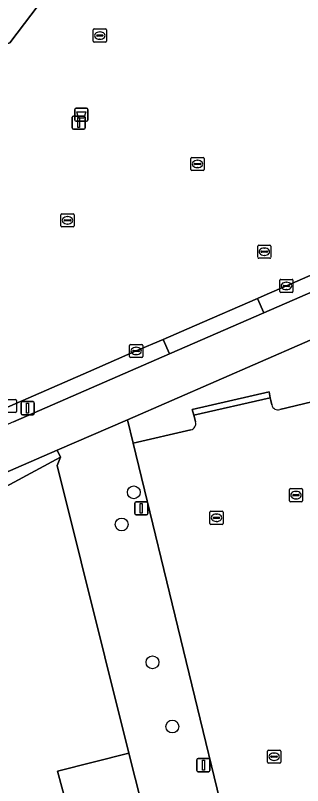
# Model space of a CAD drawing. Extents: x 159716 to 160783, y 383290 to 384031.
# Drawn here: x 160632 to 160653.8, y 383468.5 to 383527.1 of the extents above; entities that cross this region are included whole.
import ezdxf

# ---------------------------------------------------------------- set-up
doc = ezdxf.new("R2010")
doc.units = 0
for name, color, linetype in [('IMGEO_Afvalbak', 7, 'Continuous'), ('IMGEO_Boom', 7, 'Continuous'), ('IMGEO_Erf', 7, 'Continuous'), ('IMGEO_Fietspad_open', 7, 'Continuous'), ('IMGEO_Groenvoorziening', 7, 'Continuous'), ('IMGEO_Hek', 7, 'Continuous'), ('IMGEO_Kolk', 7, 'Continuous'), ('IMGEO_Lichtmast', 7, 'Continuous'), ('IMGEO_Pand', 7, 'Continuous'), ('IMGEO_Parkeervlak_open', 7, 'Continuous'), ('IMGEO_Rijbaan_lokaal_open', 7, 'Continuous'), ('IMGEO_Rioolput', 7, 'Continuous'), ('IMGEO_Verkeerseiland_open', 7, 'Continuous'), ('IMGEO_Voetpad_open', 7, 'Continuous')]:
    doc.layers.add(name, color=color, linetype=linetype)

msp = doc.modelspace()

# ---------------------------------------------------------------- linework, layer by layer
at = {"layer": 'IMGEO_Afvalbak'}
for p, q in [((160636.612, 383520.067), (160637.402, 383520.067)), ((160637.402, 383520.067), (160636.612, 383520.067)), ((160636.512, 383519.167), (160636.512, 383519.967)), ((160636.512, 383519.967), (160636.512, 383519.167)), ((160637.502, 383519.967), (160637.502, 383519.167)), ((160637.502, 383519.167), (160637.502, 383519.967)), ((160637.402, 383519.067), (160636.612, 383519.067)), ((160636.612, 383519.067), (160637.402, 383519.067))]:
    msp.add_line(p, q, dxfattribs=at)
msp.add_lwpolyline([(160636.655, 383519.781), (160637.359, 383519.781), (160637.21, 383519.311), (160636.804, 383519.311), (160636.655, 383519.781)], dxfattribs=at)
for centre, start, end in [((160636.612, 383519.967), 90, 180), ((160636.612, 383519.967), 90, 180), ((160637.402, 383519.967), 0, 90), ((160637.402, 383519.967), 360, 90), ((160636.612, 383519.167), 180, 270), ((160636.612, 383519.167), 180, 270), ((160637.402, 383519.167), 270, 0), ((160637.402, 383519.167), 270, 0)]:
    msp.add_arc(centre, 0.1, start, end, dxfattribs=at)
at = {"layer": 'IMGEO_Boom'}
for centre in [(160640.998, 383490.816), (160640.081, 383488.361), (160642.422, 383477.867), (160643.932, 383472.975)]:
    msp.add_circle(centre, 0.489, dxfattribs=at)
at = {"layer": 'IMGEO_Erf'}
msp.add_lwpolyline([(160636.006, 383466.568), (160635.197, 383469.584), (160640.61, 383470.955), (160635.171, 383492.849), (160635.419, 383493.49), (160606.213, 383477.724), (160606.406, 383477.343), (160605.766, 383477.128), (160607.32, 383471.016), (160605.935, 383470.608), (160606.074, 383469.979), (160604.63, 383469.147), (160598.06, 383465.361)], dxfattribs=at)
at = {"layer": 'IMGEO_Fietspad_open'}
for points in [[(160663.409, 383509.935), (160650.887, 383504.476), (160643.713, 383501.349), (160631.852, 383496.185), (160590.864, 383478.247), (160586.846, 383476.485)], [(160635.179, 383494.015), (160640.512, 383496.34), (160660.765, 383505.167)], [(160587.941, 383473.319), (160588.237, 383473.473), (160589.664, 383474.104), (160591.583, 383474.953), (160591.926, 383475.104), (160601.14, 383479.186), (160635.179, 383494.015)]]:
    msp.add_lwpolyline(points, dxfattribs=at)
at = {"layer": 'IMGEO_Groenvoorziening'}
msp.add_lwpolyline([(160650.618, 383463.422), (160648.602, 383462.965), (160640.944, 383494.558), (160640.512, 383496.34), (160635.179, 383494.015), (160635.419, 383493.49), (160635.171, 383492.849), (160640.61, 383470.955), (160642.034, 383465.332), (160644.492, 383455.825), (160649.924, 383457.336), (160651.972, 383457.863)], close=True, dxfattribs=at)
at = {"layer": 'IMGEO_Hek'}
for points in [[(160635.171, 383492.849), (160635.419, 383493.49)], [(160640.61, 383470.955), (160635.171, 383492.849)]]:
    msp.add_lwpolyline(points, dxfattribs=at)
at = {"layer": 'IMGEO_Kolk'}
for p, q in [((160645.346, 383515.392), (160645.346, 383516.244)), ((160645.421, 383516.318), (160646.273, 383516.318)), ((160645.834, 383516.098), (160645.859, 383516.098)), ((160646.347, 383516.244), (160646.347, 383515.392)), ((160646.273, 383515.318), (160645.421, 383515.318)), ((160645.605, 383515.812), (160645.605, 383515.824)), ((160646.043, 383515.775), (160645.645, 383515.775)), ((160645.648, 383515.861), (160646.046, 383515.861)), ((160645.857, 383515.538), (160645.832, 383515.538)), ((160646.089, 383515.824), (160646.089, 383515.812)), ((160635.459, 383511.1), (160635.459, 383511.952)), ((160635.534, 383512.026), (160636.386, 383512.026)), ((160635.947, 383511.806), (160635.972, 383511.806)), ((160636.46, 383511.952), (160636.46, 383511.1)), ((160635.718, 383511.52), (160635.718, 383511.532)), ((160636.156, 383511.483), (160635.758, 383511.483)), ((160635.761, 383511.569), (160636.159, 383511.569)), ((160635.97, 383511.246), (160635.945, 383511.246)), ((160636.202, 383511.532), (160636.202, 383511.52)), ((160636.386, 383511.026), (160635.534, 383511.026)), ((160652.109, 383506.105), (160652.109, 383506.957)), ((160652.184, 383507.031), (160653.036, 383507.031)), ((160652.368, 383506.525), (160652.368, 383506.537)), ((160652.411, 383506.574), (160652.809, 383506.574)), ((160652.597, 383506.811), (160652.622, 383506.811)), ((160652.852, 383506.537), (160652.852, 383506.525)), ((160653.11, 383506.957), (160653.11, 383506.105)), ((160653.036, 383506.031), (160652.184, 383506.031)), ((160652.806, 383506.488), (160652.408, 383506.488)), ((160652.62, 383506.251), (160652.595, 383506.251)), ((160640.679, 383501.15), (160640.679, 383502.002)), ((160640.754, 383502.076), (160641.606, 383502.076)), ((160641.167, 383501.856), (160641.192, 383501.856)), ((160641.68, 383502.002), (160641.68, 383501.15)), ((160640.938, 383501.57), (160640.938, 383501.582)), ((160641.376, 383501.533), (160640.978, 383501.533)), ((160640.981, 383501.619), (160641.379, 383501.619)), ((160641.19, 383501.296), (160641.165, 383501.296)), ((160641.422, 383501.582), (160641.422, 383501.57)), ((160641.606, 383501.076), (160640.754, 383501.076)), ((160631.142, 383497.883), (160631.994, 383497.883)), ((160632.068, 383497.809), (160632.068, 383496.957)), ((160631.994, 383496.883), (160631.142, 383496.883)), ((160652.837, 383490.169), (160652.837, 383491.021)), ((160652.912, 383491.095), (160653.764, 383491.095)), ((160653.325, 383490.875), (160653.35, 383490.875)), ((160653.838, 383491.021), (160653.838, 383490.169)), ((160653.764, 383490.095), (160652.912, 383490.095)), ((160653.096, 383490.589), (160653.096, 383490.601)), ((160653.534, 383490.552), (160653.136, 383490.552)), ((160653.139, 383490.638), (160653.537, 383490.638)), ((160653.348, 383490.315), (160653.323, 383490.315)), ((160653.58, 383490.601), (160653.58, 383490.589)), ((160646.789, 383488.445), (160646.789, 383489.297)), ((160646.864, 383489.371), (160647.716, 383489.371)), ((160647.091, 383488.914), (160647.489, 383488.914)), ((160647.277, 383489.151), (160647.302, 383489.151)), ((160647.79, 383489.297), (160647.79, 383488.445)), ((160647.716, 383488.371), (160646.864, 383488.371)), ((160647.048, 383488.865), (160647.048, 383488.877)), ((160647.486, 383488.828), (160647.088, 383488.828)), ((160647.3, 383488.591), (160647.275, 383488.591)), ((160647.532, 383488.877), (160647.532, 383488.865)), ((160651.174, 383470.25), (160651.174, 383471.102)), ((160651.249, 383471.176), (160652.101, 383471.176)), ((160651.662, 383470.956), (160651.687, 383470.956)), ((160652.175, 383471.102), (160652.175, 383470.25)), ((160652.101, 383470.176), (160651.249, 383470.176)), ((160651.433, 383470.67), (160651.433, 383470.682)), ((160651.871, 383470.633), (160651.473, 383470.633)), ((160651.476, 383470.719), (160651.874, 383470.719)), ((160651.685, 383470.396), (160651.66, 383470.396)), ((160651.917, 383470.682), (160651.917, 383470.67))]:
    msp.add_line(p, q, dxfattribs=at)
for points in [[(160645.346, 383515.392), (160645.346, 383516.244)], [(160645.421, 383516.318), (160646.273, 383516.318)], [(160646.347, 383516.244), (160646.347, 383515.392)], [(160646.273, 383515.318), (160645.421, 383515.318)], [(160635.459, 383511.1), (160635.459, 383511.952)], [(160635.534, 383512.026), (160636.386, 383512.026)], [(160636.46, 383511.952), (160636.46, 383511.1)], [(160636.386, 383511.026), (160635.534, 383511.026)], [(160652.109, 383506.105), (160652.109, 383506.957)], [(160652.184, 383507.031), (160653.036, 383507.031)], [(160653.11, 383506.957), (160653.11, 383506.105)], [(160653.036, 383506.031), (160652.184, 383506.031)], [(160640.679, 383501.15), (160640.679, 383502.002)], [(160640.754, 383502.076), (160641.606, 383502.076)], [(160641.68, 383502.002), (160641.68, 383501.15)], [(160641.606, 383501.076), (160640.754, 383501.076)], [(160631.142, 383497.883), (160631.994, 383497.883)], [(160632.068, 383497.809), (160632.068, 383496.957)], [(160631.994, 383496.883), (160631.142, 383496.883)], [(160652.837, 383490.169), (160652.837, 383491.021)], [(160652.912, 383491.095), (160653.764, 383491.095)], [(160653.838, 383491.021), (160653.838, 383490.169)], [(160653.764, 383490.095), (160652.912, 383490.095)], [(160646.789, 383488.445), (160646.789, 383489.297)], [(160646.864, 383489.371), (160647.716, 383489.371)], [(160647.79, 383489.297), (160647.79, 383488.445)], [(160647.716, 383488.371), (160646.864, 383488.371)], [(160651.174, 383470.25), (160651.174, 383471.102)], [(160651.249, 383471.176), (160652.101, 383471.176)], [(160652.175, 383471.102), (160652.175, 383470.25)], [(160652.101, 383470.176), (160651.249, 383470.176)]]:
    msp.add_lwpolyline(points, dxfattribs=at)
for centre, radius, start, end in [((160645.423, 383516.242), 0.0765, 91.55205, 178.44795), ((160645.423, 383516.242), 0.0765, 91.55205, 178.44795), ((160646.271, 383516.242), 0.0765, 1.55205, 88.44795), ((160646.271, 383516.242), 0.0765, 1.55205, 88.44795), ((160645.423, 383515.394), 0.0765, 181.55205, 268.44795), ((160645.423, 383515.394), 0.0765, 181.55205, 268.44795), ((160645.645, 383515.821), 0.0403, 85.87752, 175.75265), ((160645.642, 383515.811), 0.0366, 178.93798, 274.71019), ((160646.046, 383515.818), 0.043, 264.86636, 352.45326), ((160646.05, 383515.823), 0.0386, 1.73085, 96.63898), ((160646.271, 383515.394), 0.0765, 271.55205, 358.44795), ((160646.271, 383515.394), 0.0765, 271.55205, 358.44795), ((160635.536, 383511.95), 0.0765, 91.55205, 178.44795), ((160635.536, 383511.95), 0.0765, 91.55205, 178.44795), ((160636.384, 383511.95), 0.0765, 1.55205, 88.44795), ((160636.384, 383511.95), 0.0765, 1.55205, 88.44795), ((160635.758, 383511.529), 0.0403, 85.87752, 175.75265), ((160635.755, 383511.519), 0.0366, 178.93798, 274.71019), ((160636.159, 383511.526), 0.043, 264.86636, 352.45326), ((160636.163, 383511.531), 0.0386, 1.73085, 96.63898), ((160635.536, 383511.102), 0.0765, 181.55205, 268.44795), ((160635.536, 383511.102), 0.0765, 181.55205, 268.44795), ((160636.384, 383511.102), 0.0765, 271.55205, 358.44795), ((160636.384, 383511.102), 0.0765, 271.55205, 358.44795), ((160652.186, 383506.955), 0.0765, 91.55205, 178.44795), ((160652.186, 383506.955), 0.0765, 91.55205, 178.44795), ((160652.408, 383506.534), 0.0403, 85.87752, 175.75265), ((160652.405, 383506.524), 0.0366, 178.93798, 274.71019), ((160652.809, 383506.531), 0.043, 264.86636, 352.45326), ((160652.813, 383506.536), 0.0386, 1.73085, 96.63898), ((160653.034, 383506.955), 0.0765, 1.55205, 88.44795), ((160653.034, 383506.955), 0.0765, 1.55205, 88.44795), ((160652.186, 383506.107), 0.0765, 181.55205, 268.44795), ((160652.186, 383506.107), 0.0765, 181.55205, 268.44795), ((160653.034, 383506.107), 0.0765, 271.55205, 358.44795), ((160653.034, 383506.107), 0.0765, 271.55205, 358.44795), ((160640.756, 383502), 0.0765, 91.55205, 178.44795), ((160640.756, 383502), 0.0765, 91.55205, 178.44795), ((160641.604, 383502), 0.0765, 1.55205, 88.44795), ((160641.604, 383502), 0.0765, 1.55205, 88.44795), ((160640.978, 383501.579), 0.0403, 85.87752, 175.75265), ((160640.975, 383501.569), 0.0366, 178.93798, 274.71019), ((160641.379, 383501.576), 0.043, 264.86636, 352.45326), ((160641.383, 383501.581), 0.0386, 1.73085, 96.63898), ((160640.756, 383501.152), 0.0765, 181.55205, 268.44795), ((160640.756, 383501.152), 0.0765, 181.55205, 268.44795), ((160641.604, 383501.152), 0.0765, 271.55205, 358.44795), ((160641.604, 383501.152), 0.0765, 271.55205, 358.44795), ((160631.992, 383497.807), 0.0765, 1.55205, 88.44795), ((160631.992, 383497.807), 0.0765, 1.55205, 88.44795), ((160631.992, 383496.959), 0.0765, 271.55205, 358.44795), ((160631.992, 383496.959), 0.0765, 271.55205, 358.44795), ((160652.914, 383491.019), 0.0765, 91.55205, 178.44795), ((160652.914, 383491.019), 0.0765, 91.55205, 178.44795), ((160653.762, 383491.019), 0.0765, 1.55205, 88.44795), ((160653.762, 383491.019), 0.0765, 1.55205, 88.44795), ((160652.914, 383490.171), 0.0765, 181.55205, 268.44795), ((160652.914, 383490.171), 0.0765, 181.55205, 268.44795), ((160653.136, 383490.598), 0.0403, 85.87752, 175.75265), ((160653.133, 383490.588), 0.0366, 178.93798, 274.71019), ((160653.537, 383490.595), 0.043, 264.86636, 352.45326), ((160653.541, 383490.6), 0.0386, 1.73085, 96.63898), ((160653.762, 383490.171), 0.0765, 271.55205, 358.44795), ((160653.762, 383490.171), 0.0765, 271.55205, 358.44795), ((160646.866, 383489.295), 0.0765, 91.55205, 178.44795), ((160646.866, 383489.295), 0.0765, 91.55205, 178.44795), ((160647.088, 383488.874), 0.0403, 85.87752, 175.75265), ((160647.493, 383488.876), 0.0386, 1.73085, 96.63898), ((160647.714, 383489.295), 0.0765, 1.55205, 88.44795), ((160647.714, 383489.295), 0.0765, 1.55205, 88.44795), ((160646.866, 383488.447), 0.0765, 181.55205, 268.44795), ((160646.866, 383488.447), 0.0765, 181.55205, 268.44795), ((160647.085, 383488.864), 0.0366, 178.93798, 274.71019), ((160647.489, 383488.871), 0.043, 264.86636, 352.45326), ((160647.714, 383488.447), 0.0765, 271.55205, 358.44795), ((160647.714, 383488.447), 0.0765, 271.55205, 358.44795), ((160651.251, 383471.1), 0.0765, 91.55205, 178.44795), ((160651.251, 383471.1), 0.0765, 91.55205, 178.44795), ((160652.099, 383471.1), 0.0765, 1.55205, 88.44795), ((160652.099, 383471.1), 0.0765, 1.55205, 88.44795), ((160651.251, 383470.252), 0.0765, 181.55205, 268.44795), ((160651.251, 383470.252), 0.0765, 181.55205, 268.44795), ((160651.473, 383470.679), 0.0403, 85.87752, 175.75265), ((160651.47, 383470.669), 0.0366, 178.93798, 274.71019), ((160651.874, 383470.676), 0.043, 264.86636, 352.45326), ((160651.878, 383470.681), 0.0386, 1.73085, 96.63898), ((160652.099, 383470.252), 0.0765, 271.55205, 358.44795), ((160652.099, 383470.252), 0.0765, 271.55205, 358.44795)]:
    msp.add_arc(centre, radius, start, end, dxfattribs=at)
for centre, major_axis, ratio, start_param, end_param in [((160645.833, 383515.818), (-0.387, 0.002), 0.722429, 4.712389, 7.853982), ((160645.858, 383515.818), (-0.39, 0.002), 0.717154, 1.570796, 4.712389), ((160635.946, 383511.526), (-0.387, 0.002), 0.722429, 4.712389, 7.853982), ((160635.971, 383511.526), (-0.39, 0.002), 0.717154, 1.570796, 4.712389), ((160652.596, 383506.531), (-0.387, 0.002), 0.722429, 4.712389, 7.853982), ((160652.621, 383506.531), (-0.39, 0.002), 0.717154, 1.570796, 4.712389), ((160641.166, 383501.576), (-0.387, 0.002), 0.722429, 4.712389, 7.853982), ((160641.191, 383501.576), (-0.39, 0.002), 0.717154, 1.570796, 4.712389), ((160653.324, 383490.595), (-0.387, 0.002), 0.722429, 4.712389, 7.853982), ((160653.349, 383490.595), (-0.39, 0.002), 0.717154, 1.570796, 4.712389), ((160647.276, 383488.871), (-0.387, 0.002), 0.722429, 4.712389, 7.853982), ((160647.301, 383488.871), (-0.39, 0.002), 0.717154, 1.570796, 4.712389), ((160651.661, 383470.676), (-0.387, 0.002), 0.722429, 4.712389, 7.853982), ((160651.686, 383470.676), (-0.39, 0.002), 0.717154, 1.570796, 4.712389)]:
    msp.add_ellipse(centre, major_axis=major_axis, ratio=ratio, start_param=start_param, end_param=end_param, dxfattribs=at)
at = {"layer": 'IMGEO_Lichtmast'}
for p, q in [((160636.41, 383519.472), (160637.2, 383519.472)), ((160637.2, 383519.472), (160636.41, 383519.472)), ((160636.31, 383518.572), (160636.31, 383519.372)), ((160636.31, 383519.372), (160636.31, 383518.572)), ((160637.3, 383519.372), (160637.3, 383518.572)), ((160637.3, 383518.572), (160637.3, 383519.372)), ((160637.2, 383518.472), (160636.41, 383518.472)), ((160636.41, 383518.472), (160637.2, 383518.472)), ((160632.524, 383497.717), (160633.314, 383497.717)), ((160633.314, 383497.717), (160632.524, 383497.717)), ((160632.424, 383496.817), (160632.424, 383497.617)), ((160632.424, 383497.617), (160632.424, 383496.817)), ((160633.414, 383497.617), (160633.414, 383496.817)), ((160633.414, 383496.817), (160633.414, 383497.617)), ((160633.314, 383496.717), (160632.524, 383496.717)), ((160632.524, 383496.717), (160633.314, 383496.717)), ((160641.171, 383490.095), (160641.961, 383490.095)), ((160641.961, 383490.095), (160641.171, 383490.095)), ((160641.071, 383489.195), (160641.071, 383489.995)), ((160641.071, 383489.995), (160641.071, 383489.195)), ((160642.061, 383489.995), (160642.061, 383489.195)), ((160642.061, 383489.195), (160642.061, 383489.995)), ((160641.961, 383489.095), (160641.171, 383489.095)), ((160641.171, 383489.095), (160641.961, 383489.095)), ((160645.797, 383469.632), (160645.797, 383470.432)), ((160645.797, 383470.432), (160645.797, 383469.632)), ((160645.897, 383470.532), (160646.687, 383470.532)), ((160646.687, 383470.532), (160645.897, 383470.532)), ((160646.787, 383470.432), (160646.787, 383469.632)), ((160646.787, 383469.632), (160646.787, 383470.432)), ((160646.687, 383469.532), (160645.897, 383469.532)), ((160645.897, 383469.532), (160646.687, 383469.532))]:
    msp.add_line(p, q, dxfattribs=at)
for points in [[(160636.73, 383519.347), (160636.88, 383519.347), (160636.88, 383518.597), (160636.73, 383518.597), (160636.73, 383519.347)], [(160632.844, 383497.592), (160632.994, 383497.592), (160632.994, 383496.842), (160632.844, 383496.842), (160632.844, 383497.592)], [(160641.491, 383489.97), (160641.641, 383489.97), (160641.641, 383489.22), (160641.491, 383489.22), (160641.491, 383489.97)], [(160646.217, 383470.407), (160646.367, 383470.407), (160646.367, 383469.657), (160646.217, 383469.657), (160646.217, 383470.407)]]:
    msp.add_lwpolyline(points, dxfattribs=at)
for centre, start, end in [((160636.41, 383519.372), 90, 180), ((160636.41, 383519.372), 90, 180), ((160637.2, 383519.372), 0, 90), ((160637.2, 383519.372), 360, 90), ((160636.41, 383518.572), 180, 270), ((160636.41, 383518.572), 180, 270), ((160637.2, 383518.572), 270, 0), ((160637.2, 383518.572), 270, 0), ((160632.524, 383497.617), 90, 180), ((160632.524, 383497.617), 90, 180), ((160633.314, 383497.617), 0, 90), ((160633.314, 383497.617), 360, 90), ((160632.524, 383496.817), 180, 270), ((160632.524, 383496.817), 180, 270), ((160633.314, 383496.817), 270, 0), ((160633.314, 383496.817), 270, 0), ((160641.171, 383489.995), 90, 180), ((160641.171, 383489.995), 90, 180), ((160641.961, 383489.995), 0, 90), ((160641.961, 383489.995), 360, 90), ((160641.171, 383489.195), 180, 270), ((160641.171, 383489.195), 180, 270), ((160641.961, 383489.195), 270, 0), ((160641.961, 383489.195), 270, 0), ((160645.897, 383470.432), 90, 180), ((160645.897, 383470.432), 90, 180), ((160646.687, 383470.432), 0, 90), ((160646.687, 383470.432), 360, 90), ((160645.897, 383469.632), 180, 270), ((160645.897, 383469.632), 180, 270), ((160646.687, 383469.632), 270, 0), ((160646.687, 383469.632), 270, 0)]:
    msp.add_arc(centre, 0.1, start, end, dxfattribs=at)
at = {"layer": 'IMGEO_Pand'}
msp.add_lwpolyline([(160635.449, 383453.521), (160641.422, 383455.033), (160639.008, 383464.566), (160642.034, 383465.332), (160640.61, 383470.955), (160635.197, 383469.584), (160636.006, 383466.568), (160637.065, 383466.836), (160637.649, 383464.53), (160636.523, 383464.245), (160636.604, 383463.922), (160633.043, 383463.021), (160633.342, 383461.84)], close=True, dxfattribs=at)
at = {"layer": 'IMGEO_Parkeervlak_open'}
for points in [[(160635.89, 383530.769), (160631.581, 383525.053), (160595.449, 383514.41), (160583.638, 383510.931)], [(160651.137, 383505.896), (160652.609, 383506.532), (160657.898, 383508.85), (160664.615, 383511.794)], [(160585.119, 383475.515), (160584.506, 383476.855), (160597.282, 383482.417), (160609.235, 383487.641), (160610.518, 383488.202), (160620.511, 383492.589), (160620.885, 383492.751), (160624.131, 383494.159), (160631.568, 383497.384), (160637.563, 383500), (160641.179, 383501.578), (160643.229, 383502.452), (160645.621, 383503.495), (160650.412, 383505.583), (160651.137, 383505.896)], [(160645.339, 383495.567), (160640.944, 383494.558), (160648.602, 383462.965), (160650.618, 383463.422), (160655.037, 383464.416), (160659.364, 383465.421), (160658.764, 383467.783), (160663.552, 383468.876), (160656.457, 383498.154), (160652.12, 383497.109)], [(160651.493, 383497.464), (160651.431, 383497.81), (160651.386, 383498.015), (160645.57, 383496.693), (160645.626, 383496.503), (160645.701, 383496.187)]]:
    msp.add_lwpolyline(points, dxfattribs=at)
for centre, radius, start, end in [((160651.974, 383497.582), 0.495, 193.76119, 287.20276), ((160645.232, 383496.045), 0.49, 282.63188, 16.80929)]:
    msp.add_arc(centre, radius, start, end, dxfattribs=at)
at = {"layer": 'IMGEO_Rijbaan_lokaal_open'}
msp.add_lwpolyline([(160581.828, 383510.313), (160583.638, 383510.931), (160595.449, 383514.41), (160631.581, 383525.053), (160635.89, 383530.769), (160631.924, 383533.731), (160630.717, 383534.632), (160629.206, 383535.76), (160626.575, 383532.237), (160626.452, 383532.084), (160603.032, 383528.689), (160600.271, 383528.272), (160596.604, 383527.756), (160593.553, 383527.307), (160593.361, 383527.431), (160583.092, 383535), (160579.231, 383529.823), (160583.369, 383526.736), (160578.967, 383520.701), (160582.579, 383518.067), (160579.525, 383513.959), (160564.036, 383525.472), (160560.151, 383528.36)], dxfattribs=at)
at = {"layer": 'IMGEO_Rioolput'}
for p, q in [((160637.916, 383525.173), (160637.916, 383526.025)), ((160637.991, 383526.099), (160638.843, 383526.099)), ((160638.404, 383525.879), (160638.429, 383525.879)), ((160638.917, 383526.025), (160638.917, 383525.173)), ((160638.175, 383525.593), (160638.175, 383525.605)), ((160638.613, 383525.556), (160638.215, 383525.556)), ((160638.218, 383525.642), (160638.616, 383525.642)), ((160638.427, 383525.319), (160638.402, 383525.319)), ((160638.659, 383525.605), (160638.659, 383525.593)), ((160638.843, 383525.099), (160637.991, 383525.099)), ((160650.431, 383508.708), (160650.431, 383509.56)), ((160650.506, 383509.634), (160651.358, 383509.634)), ((160651.432, 383509.56), (160651.432, 383508.708)), ((160650.69, 383509.128), (160650.69, 383509.14)), ((160651.128, 383509.091), (160650.73, 383509.091)), ((160650.733, 383509.177), (160651.131, 383509.177)), ((160650.942, 383508.854), (160650.917, 383508.854)), ((160650.919, 383509.414), (160650.944, 383509.414)), ((160651.174, 383509.14), (160651.174, 383509.128)), ((160651.358, 383508.634), (160650.506, 383508.634))]:
    msp.add_line(p, q, dxfattribs=at)
for points in [[(160637.916, 383525.173), (160637.916, 383526.025)], [(160637.991, 383526.099), (160638.843, 383526.099)], [(160638.917, 383526.025), (160638.917, 383525.173)], [(160638.843, 383525.099), (160637.991, 383525.099)], [(160650.431, 383508.708), (160650.431, 383509.56)], [(160650.506, 383509.634), (160651.358, 383509.634)], [(160651.432, 383509.56), (160651.432, 383508.708)], [(160651.358, 383508.634), (160650.506, 383508.634)]]:
    msp.add_lwpolyline(points, dxfattribs=at)
for centre, radius, start, end in [((160637.993, 383526.023), 0.0765, 91.55205, 178.44795), ((160637.993, 383526.023), 0.0765, 91.55205, 178.44795), ((160638.841, 383526.023), 0.0765, 1.55205, 88.44795), ((160638.841, 383526.023), 0.0765, 1.55205, 88.44795), ((160638.215, 383525.602), 0.0403, 85.87752, 175.75265), ((160638.212, 383525.592), 0.0366, 178.93798, 274.71019), ((160638.616, 383525.599), 0.043, 264.86636, 352.45326), ((160638.62, 383525.604), 0.0386, 1.73085, 96.63898), ((160637.993, 383525.175), 0.0765, 181.55205, 268.44795), ((160637.993, 383525.175), 0.0765, 181.55205, 268.44795), ((160638.841, 383525.175), 0.0765, 271.55205, 358.44795), ((160638.841, 383525.175), 0.0765, 271.55205, 358.44795), ((160650.508, 383509.558), 0.0765, 91.55205, 178.44795), ((160650.508, 383509.558), 0.0765, 91.55205, 178.44795), ((160651.356, 383509.558), 0.0765, 1.55205, 88.44795), ((160651.356, 383509.558), 0.0765, 1.55205, 88.44795), ((160650.73, 383509.137), 0.0403, 85.87752, 175.75265), ((160650.727, 383509.127), 0.0366, 178.93798, 274.71019), ((160651.131, 383509.134), 0.043, 264.86636, 352.45326), ((160651.135, 383509.139), 0.0386, 1.73085, 96.63898), ((160650.508, 383508.71), 0.0765, 181.55205, 268.44795), ((160650.508, 383508.71), 0.0765, 181.55205, 268.44795), ((160651.356, 383508.71), 0.0765, 271.55205, 358.44795), ((160651.356, 383508.71), 0.0765, 271.55205, 358.44795)]:
    msp.add_arc(centre, radius, start, end, dxfattribs=at)
for centre, major_axis, ratio, start_param, end_param in [((160638.403, 383525.599), (-0.387, 0.002), 0.722429, 4.712389, 7.853982), ((160638.428, 383525.599), (-0.39, 0.002), 0.717154, 1.570796, 4.712389), ((160650.918, 383509.134), (-0.387, 0.002), 0.722429, 4.712389, 7.853982), ((160650.943, 383509.134), (-0.39, 0.002), 0.717154, 1.570796, 4.712389)]:
    msp.add_ellipse(centre, major_axis=major_axis, ratio=ratio, start_param=start_param, end_param=end_param, dxfattribs=at)
at = {"layer": 'IMGEO_Verkeerseiland_open'}
for points in [[(160664.615, 383511.794), (160657.898, 383508.85), (160652.609, 383506.532), (160651.137, 383505.896), (160650.412, 383505.583), (160650.887, 383504.476), (160663.409, 383509.935)], [(160631.852, 383496.185), (160643.713, 383501.349), (160643.229, 383502.452), (160641.179, 383501.578), (160637.563, 383500), (160631.568, 383497.384), (160624.131, 383494.159), (160620.885, 383492.751), (160620.511, 383492.589), (160610.518, 383488.202), (160609.235, 383487.641), (160597.282, 383482.417), (160584.506, 383476.855), (160585.119, 383475.515)]]:
    msp.add_lwpolyline(points, dxfattribs=at)
at = {"layer": 'IMGEO_Voetpad_open'}
for points in [[(160650.412, 383505.583), (160645.621, 383503.495), (160643.229, 383502.452), (160643.713, 383501.349), (160650.887, 383504.476)], [(160645.57, 383496.693), (160651.386, 383498.015), (160651.289, 383498.454), (160645.442, 383497.124)], [(160635.179, 383494.015), (160601.14, 383479.186), (160602.815, 383474.369), (160603.854, 383474.73), (160602.904, 383477.597), (160605.654, 383478.797), (160606.213, 383477.724), (160635.419, 383493.49)]]:
    msp.add_lwpolyline(points, close=True, dxfattribs=at)
for points in [[(160660.765, 383505.167), (160640.512, 383496.34), (160640.944, 383494.558), (160645.339, 383495.567)], [(160652.12, 383497.109), (160656.457, 383498.154), (160656.448, 383498.292), (160662.724, 383499.793), (160662.729, 383499.8), (160666.305, 383500.789), (160665.69, 383503.311)], [(160645.701, 383496.187), (160645.626, 383496.503), (160645.57, 383496.693), (160645.442, 383497.124), (160651.289, 383498.454), (160651.386, 383498.015), (160651.431, 383497.81), (160651.493, 383497.464)]]:
    msp.add_lwpolyline(points, dxfattribs=at)
for centre, radius, start, end in [((160651.974, 383497.582), 0.495, 193.76119, 287.20276), ((160645.232, 383496.045), 0.49, 282.63188, 16.80929)]:
    msp.add_arc(centre, radius, start, end, dxfattribs=at)

doc.saveas('drawing.dxf')
